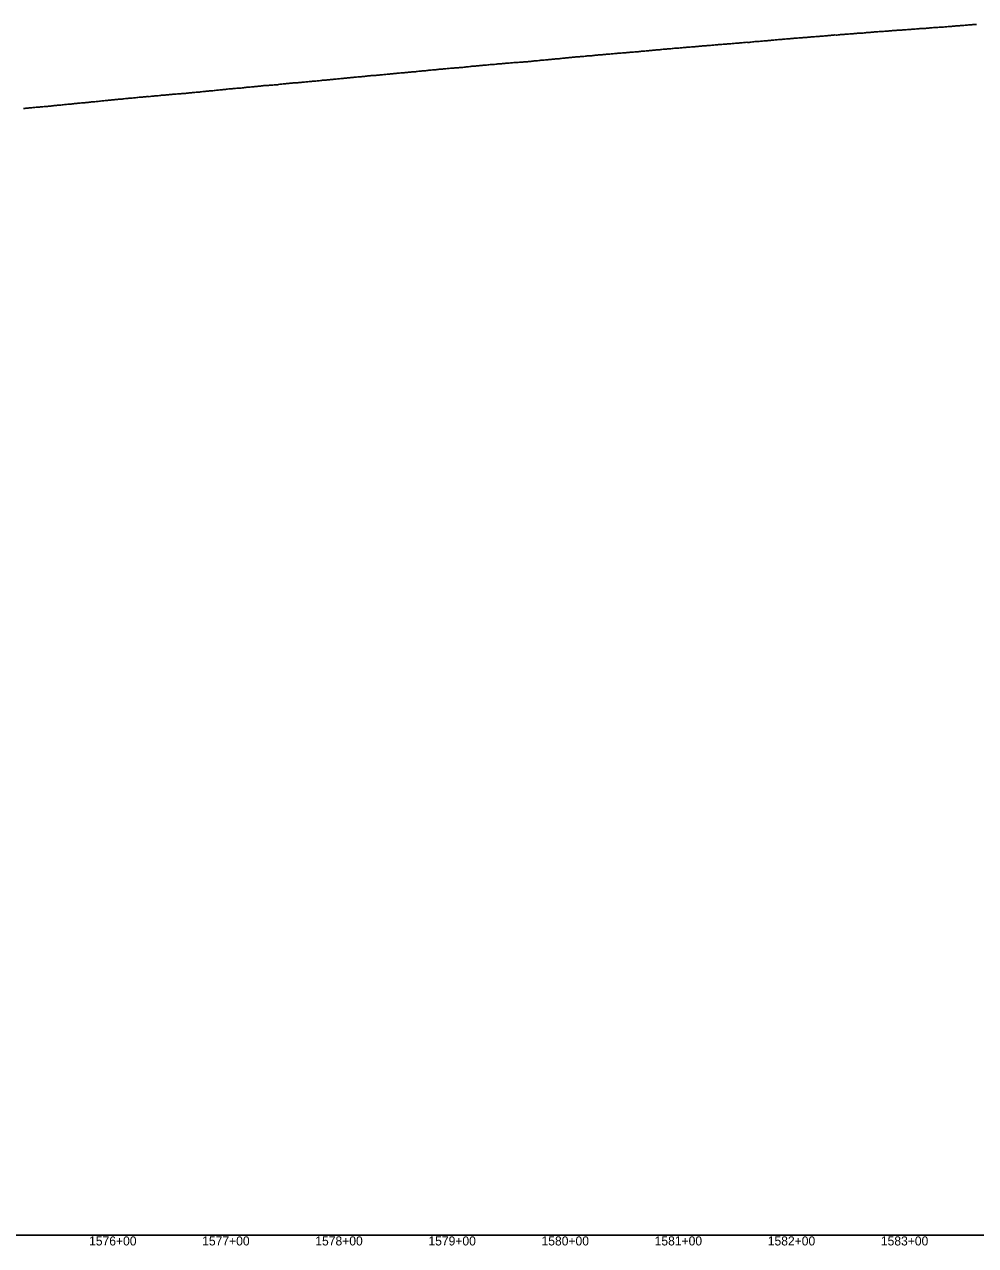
# Model space of a CAD drawing. Extents: x -3793 to 50787, y -1075 to 6138.
# Drawn here: x 44840 to 45681, y 2991 to 4071 of the extents above; entities that cross this region are included whole.
import ezdxf

# ---------------------------------------------------------------- set-up
doc = ezdxf.new("R2010")
doc.units = 0
for name, color, linetype in [('RD_DDB_Profile_EX', 7, 'Continuous'), ('RD_DDB_StaTX', 7, 'Continuous'), ('RD_GPK_Profile_Cell', 7, 'Continuous')]:
    doc.layers.add(name, color=color, linetype=linetype)

msp = doc.modelspace()

# ---------------------------------------------------------------- linework, layer by layer
at = {"layer": 'RD_DDB_Profile_EX'}
for points in [[(45540.090539, 4060.14384), (45541.082434, 4060.24377), (45542.08425, 4060.29436), (45543.085994, 4060.34426), (45544.087808, 4060.543425), (45545.089623, 4060.59368), (45546.081524, 4060.59399), (45547.08334, 4060.693505), (45548.085078, 4060.89301), (45549.086892, 4060.9925), (45550.088707, 4060.99318), (45551.081097, 4061.04422), (45552.082913, 4061.09412), (45553.084725, 4061.193635), (45554.086464, 4061.293525), (45555.088279, 4061.44303), (45556.090093, 4061.54252), (45557.081999, 4061.592445), (45558.083814, 4061.49475), (45559.085548, 4061.545485), (45560.087362, 4061.793745), (45561.089176, 4061.794075), (45562.081092, 4061.8936), (45563.082908, 4062.042635), (45564.084636, 4062.093405), (45565.08645, 4062.142865), (45566.088264, 4062.24231), (45567.080181, 4062.3427), (45568.082002, 4062.392605), (45569.083724, 4062.44297), (45570.08603, 4062.5931), (45571.087844, 4062.69256), (45572.079759, 4062.643375), (45573.081574, 4062.744175), (45574.083299, 4062.94273), (45575.085118, 4062.992175), (45576.086933, 4063.04253), (45577.078853, 4063.09341), (45578.080668, 4063.14332), (45579.082388, 4063.24323), (45580.084202, 4063.29363), (45581.086021, 4063.343555), (45582.077947, 4063.294505), (45583.079763, 4063.542915), (45584.081477, 4063.64231), (45585.083291, 4063.741695), (45586.085106, 4063.791595), (45587.077043, 4063.8426), (45588.07934, 4063.89312), (45589.081056, 4063.99253), (45590.082871, 4064.09193), (45591.084685, 4064.19183), (45592.0865, 4064.24224), (45593.078435, 4064.292195), (45594.080146, 4064.342625), (45595.08196, 4064.491465), (45596.083775, 4064.541365), (45597.085589, 4064.541805), (45598.077525, 4064.6912), (45599.07923, 4064.741655), (45600.08105, 4064.791565), (45601.082865, 4064.84204), (45602.08468, 4064.94195), (45603.076622, 4064.991895), (45604.078321, 4065.09122), (45605.080135, 4065.190535), (45606.081956, 4065.241035), (45607.084259, 4065.291595), (45608.076198, 4065.44041), (45609.0779, 4065.49144), (45610.079715, 4065.54192), (45611.081529, 4065.690665), (45612.08335, 4065.74116), (45613.075294, 4065.841105), (45614.076991, 4065.891005), (45615.078805, 4065.99091), (45616.08062, 4065.991425), (45617.082923, 4066.04252), (45618.074865, 4066.141895), (45619.07657, 4066.24181), (45620.078385, 4066.292315), (45621.080199, 4066.39163), (45622.082014, 4066.442145), (45623.074442, 4066.492665), (45624.076143, 4066.59258), (45625.077964, 4066.69135), (45626.079779, 4066.791255), (45627.081593, 4066.892335), (45628.073538, 4066.89229), (45629.075723, 4066.94277), (45630.077538, 4067.04325), (45631.079358, 4067.14261), (45632.081173, 4067.24195), (45633.073114, 4067.243055), (45634.074813, 4067.29415), (45635.077117, 4067.393975), (45636.078932, 4067.443905), (45637.080746, 4067.44383), (45638.072691, 4067.64267), (45639.074393, 4067.643155), (45640.076207, 4067.69308)], [(45640.076207, 4067.69308), (45641.078511, 4067.794065), (45642.080326, 4067.893445), (45643.08214, 4067.94337), (45644.073972, 4068.09222), (45645.075787, 4068.14269), (45646.077601, 4068.24261), (45647.079905, 4068.29309), (45648.08172, 4068.34301), (45649.073546, 4068.3935), (45650.075366, 4068.492335), (45651.077181, 4068.64169), (45652.078995, 4068.643275), (45653.081299, 4068.64372), (45654.073125, 4068.742095), (45655.074945, 4068.889875), (45656.07676, 4068.94299), (45657.078575, 4068.992905), (45658.080389, 4069.09282), (45659.072705, 4069.144365), (45660.074524, 4069.24378), (45661.076339, 4069.29423), (45662.078154, 4069.393625), (45663.079969, 4069.493015), (45664.071795, 4069.592965), (45665.074104, 4069.593455), (45666.075918, 4069.64388), (45667.077733, 4069.793285), (45668.079548, 4069.843205), (45669.071479, 4069.89368), (45670.073194, 4069.99361), (45671.075498, 4070.09356), (45672.077312, 4070.14398), (45673.079127, 4070.243395), (45674.071055, 4070.242835), (45675.072773, 4070.491195), (45676.074588, 4070.541085), (45677.076891, 4070.543665), (45678.078706, 4070.593585), (45679.070632, 4070.74254), (45680.072352, 4070.792955), (45681.074167, 4070.892355), (45682.075982, 4070.94226)], [(45340.112875, 4043.24257), (45341.115175, 4043.293195), (45342.11699, 4043.2939), (45343.108817, 4043.443435), (45344.111118, 4043.59328), (45345.112933, 4043.643165), (45346.114748, 4043.693435), (45347.116564, 4043.793325), (45348.108876, 4043.993295), (45349.110692, 4044.092815), (45350.112507, 4044.09342), (45351.114322, 4044.143675), (45352.116624, 4044.24397), (45353.108519, 4044.393905), (45354.110266, 4044.444135), (45355.112569, 4044.494455), (45356.114384, 4044.594025), (45357.106274, 4044.74205), (45358.10809, 4044.74286), (45359.110332, 4044.79512), (45360.112147, 4044.944425), (45361.113962, 4045.044605), (45362.105849, 4045.14423), (45363.108145, 4045.24494), (45364.109907, 4045.29509), (45365.111722, 4045.394695), (45366.114026, 4045.54516), (45367.105902, 4045.595085), (45368.107718, 4045.59496), (45369.109483, 4045.695605), (45370.111298, 4045.79523), (45371.113113, 4045.845115), (45372.104994, 4045.89615), (45373.106811, 4046.144655), (45374.108569, 4046.244245), (45375.110874, 4046.24574), (45376.112689, 4046.345375), (45377.104567, 4046.39531), (45378.106383, 4046.44573), (45379.108145, 4046.54535), (45380.109963, 4046.645525), (45381.111778, 4046.74514), (45382.103662, 4046.845075), (45383.105479, 4046.84556), (45384.107235, 4046.995465), (45385.10905, 4047.04537), (45386.110865, 4047.14527), (45387.102755, 4047.2449), (45388.104571, 4047.294145), (45389.106322, 4047.394695), (45390.108137, 4047.494255), (45391.11044, 4047.545485), (45392.102328, 4047.695125), (45393.104144, 4047.795025), (45394.105897, 4047.89492), (45395.107712, 4047.945145), (45396.109527, 4048.044715), (45397.10142, 4048.144325), (45398.10324, 4048.19388), (45399.104987, 4048.34342), (45400.106802, 4048.394355), (45401.108617, 4048.494255), (45402.100516, 4048.594195), (45403.102332, 4048.694095), (45404.104077, 4048.793995), (45405.105892, 4048.942365), (45406.107708, 4049.04263), (45407.100091, 4049.04373), (45408.101908, 4049.19397), (45409.103652, 4049.2935), (45410.105467, 4049.343385), (45411.107286, 4049.44328), (45412.099188, 4049.49472), (45413.101004, 4049.543865), (45414.102743, 4049.79298), (45415.104558, 4049.892865), (45416.106373, 4049.943155), (45417.098285, 4049.94472), (45418.100019, 4049.945465), (45419.101834, 4050.044975), (45420.103649, 4050.194475), (45421.105464, 4050.29396), (45422.097856, 4050.2453), (45423.099597, 4050.54403), (45424.101412, 4050.543935), (45425.103227, 4050.64343), (45426.105042, 4050.693745), (45427.096953, 4050.74411), (45428.098684, 4050.84402), (45429.100499, 4050.944365), (45430.102319, 4050.994285), (45431.104134, 4051.093315), (45432.105949, 4051.144575), (45433.097776, 4051.144985), (45434.099591, 4051.39399), (45435.101407, 4051.39391), (45436.103227, 4051.493355), (45437.105042, 4051.593265), (45438.097354, 4051.69338), (45439.099169, 4051.792835), (45440.100985, 4051.94228)], [(45440.100985, 4051.94228), (45441.1028, 4051.943555), (45442.104527, 4051.943935), (45443.096446, 4051.99436), (45444.098262, 4052.292375), (45445.100077, 4052.29324), (45446.101892, 4052.392175), (45447.103609, 4052.44207), (45448.095534, 4052.49251), (45449.097355, 4052.59293), (45450.09917, 4052.692325), (45451.10147, 4052.743355), (45452.103189, 4052.842785), (45453.095112, 4052.99176), (45454.096927, 4053.042145), (45455.098748, 4053.042545), (45456.101048, 4053.142635), (45457.10277, 4053.29207), (45458.09469, 4053.341535), (45459.096505, 4053.39142), (45460.098321, 4053.49179), (45461.100043, 4053.59169), (45462.092452, 4053.69236), (45463.094268, 4053.842255), (45464.096083, 4053.842605), (45465.097898, 4053.892505), (45466.099619, 4054.040505), (45467.092026, 4054.142165), (45468.093845, 4054.19294), (45469.095661, 4054.24284), (45470.097476, 4054.342285), (45471.0992, 4054.342635), (45472.091604, 4054.49243), (45473.093419, 4054.59146), (45474.095239, 4054.642205), (45475.097054, 4054.69253), (45476.09878, 4054.841975), (45477.090696, 4054.94191), (45478.092997, 4054.992575), (45479.094812, 4055.14246), (45480.096632, 4055.043625), (45481.098361, 4055.04396), (45482.090274, 4055.292605), (45483.092575, 4055.39363), (45484.09439, 4055.443935), (45485.096123, 4055.54343), (45486.097937, 4055.74249), (45487.089847, 4055.743265), (45488.091663, 4055.79359), (45489.093964, 4055.893755), (45490.09578, 4055.943655), (45491.097514, 4056.043555), (45492.089421, 4056.0939), (45493.091237, 4056.193805), (45494.093535, 4056.294355), (45495.09535, 4056.39426), (45496.097088, 4056.44494), (45497.088992, 4056.5445), (45498.090807, 4056.59481), (45499.09311, 4056.695295), (45500.094925, 4056.79521), (45501.096665, 4056.944375), (45502.088566, 4057.043945), (45503.090381, 4057.094225), (45504.092196, 4057.19413), (45505.0945, 4057.29433), (45506.086326, 4057.39463), (45507.088141, 4057.49417), (45508.089956, 4057.642955), (45509.091767, 4057.69283), (45510.094072, 4057.694555), (45511.085967, 4057.84381), (45512.087713, 4057.894745), (45513.089528, 4057.945005), (45514.091343, 4058.09455), (45515.093158, 4058.193715), (45516.08554, 4058.244395), (45517.087289, 4058.34395), (45518.089103, 4058.39315), (45519.090918, 4058.445115), (45520.092733, 4058.495025), (45521.085113, 4058.644955), (45522.086865, 4058.74453), (45523.088679, 4058.79475), (45524.090491, 4058.89431), (45525.092305, 4058.9942), (45526.084683, 4059.04518), (45527.086438, 4059.045695), (45528.088252, 4059.14592), (45529.090067, 4059.245835), (45530.091881, 4059.345095), (45531.083774, 4059.44504), (45532.086073, 4059.4956), (45533.087829, 4059.595205), (45534.089643, 4059.64541), (45535.091458, 4059.695625), (45536.083347, 4059.84494), (45537.085163, 4059.94419), (45538.08691, 4059.99407), (45539.088724, 4060.04429), (45540.090539, 4060.14384)], [(45240.13219, 4034.19104), (45241.124145, 4034.33906), (45242.125961, 4034.2909), (45243.127776, 4034.490155), (45244.129592, 4034.54006), (45245.131764, 4034.689985), (45246.123722, 4034.789935), (45247.125537, 4034.88729), (45248.127353, 4034.93973), (45249.129169, 4034.98963), (45250.130854, 4035.08953), (45251.122812, 4035.288155), (45252.124634, 4035.387385), (45253.12645, 4035.388605), (45254.128266, 4035.489175), (45255.130434, 4035.53976), (45256.122388, 4035.6397), (45257.124204, 4035.7396), (45258.126026, 4035.83885), (45259.127842, 4035.98742), (45260.129525, 4036.039305), (45261.121485, 4036.04059), (45262.123301, 4036.089825), (45263.125117, 4036.237675), (45264.126801, 4036.438955), (45265.129104, 4036.440845), (45266.121062, 4036.589475), (45267.122877, 4036.63871), (45268.124693, 4036.639945), (45269.126374, 4036.78782), (45270.128195, 4036.83908), (45271.120159, 4036.98765), (45272.121974, 4037.037535), (45273.12379, 4037.137425), (45274.125465, 4037.18731), (45275.127768, 4037.238635), (45276.119735, 4037.28858), (45277.121551, 4037.38983), (45278.123367, 4037.441105), (45279.125045, 4037.491025), (45280.126859, 4037.54094), (45281.128674, 4037.54156), (45282.120648, 4037.7887), (45283.122464, 4037.937885), (45284.124137, 4037.98706), (45285.125951, 4037.990575), (45286.128253, 4038.041735), (45287.120218, 4038.191), (45288.122041, 4038.290925), (45289.123716, 4038.391545), (45290.125531, 4038.48863), (45291.127345, 4038.63566), (45292.119795, 4038.68915), (45293.12161, 4038.838365), (45294.123295, 4038.83965), (45295.12511, 4038.94025), (45296.117555, 4039.040795), (45297.119371, 4039.188055), (45298.121053, 4039.2366), (45299.122868, 4039.29053), (45300.125177, 4039.34169), (45301.117132, 4039.540355), (45302.118948, 4039.59091), (45303.121121, 4039.64142), (45304.122936, 4039.790095), (45305.12475, 4039.84062), (45306.116708, 4039.939945), (45307.119004, 4040.13875), (45308.120701, 4040.18923), (45309.122515, 4040.28972), (45310.114463, 4040.389655), (45311.11676, 4040.44085), (45312.118581, 4040.59018), (45313.12028, 4040.640655), (45314.122095, 4040.790555), (45315.114521, 4040.743385), (45316.116336, 4040.99108), (45317.118152, 4041.090415), (45318.12035, 4041.19052), (45319.122164, 4041.29094), (45320.114097, 4041.44034), (45321.115913, 4041.49077), (45322.118211, 4041.541895), (45323.119924, 4041.641795), (45324.121739, 4041.741175), (45325.113669, 4041.839545), (45326.115967, 4041.890765), (45327.117783, 4042.04163), (45328.119499, 4042.190525), (45329.111909, 4042.240815), (45330.113724, 4042.34162), (45331.11554, 4042.39103), (45332.117356, 4042.492345), (45333.119567, 4042.542935), (45334.111482, 4042.59332), (45335.113297, 4042.643225), (45336.115113, 4042.79313), (45337.117413, 4042.94284), (45338.119143, 4043.042735), (45339.111059, 4043.092675), (45340.112875, 4043.24257)], [(45140.139571, 4024.94752), (45141.141357, 4024.99756), (45142.143174, 4025.197305), (45143.144989, 4025.24736), (45144.146804, 4025.347085), (45145.138666, 4025.497025), (45146.140446, 4025.596735), (45147.142261, 4025.64643), (45148.144076, 4025.696505), (45149.145891, 4025.79639), (45150.137759, 4025.796525), (45151.139533, 4025.84663), (45152.141348, 4026.09653), (45153.143164, 4026.09687), (45154.144979, 4026.146555), (45155.136852, 4026.246265), (45156.138621, 4026.445685), (45157.140436, 4026.49606), (45158.142251, 4026.54596), (45159.144066, 4026.695855), (45160.135945, 4026.795535), (45161.137708, 4026.895425), (45162.139523, 4026.94532), (45163.141338, 4026.99521), (45164.143154, 4027.1451), (45165.135041, 4027.24475), (45166.136798, 4027.294935), (45167.138614, 4027.394825), (45168.140429, 4027.49472), (45169.142244, 4027.59461), (45170.134135, 4027.744225), (45171.135886, 4027.793785), (45172.137701, 4027.89333), (45173.139517, 4027.99354), (45174.141332, 4027.99377), (45175.133228, 4028.09405), (45176.134977, 4028.19395), (45177.136793, 4028.34348), (45178.138608, 4028.4441), (45179.140423, 4028.494375), (45180.132326, 4028.59394), (45181.134065, 4028.743455), (45182.135881, 4028.793735), (45183.1377, 4028.89324), (45184.139515, 4029.04273), (45185.131423, 4029.092665), (45186.133157, 4029.142965), (45187.134973, 4029.242855), (45188.136788, 4029.44232), (45189.138604, 4029.542205), (45190.130522, 4029.592145), (45191.13225, 4029.642475), (45192.134065, 4029.79192), (45193.135881, 4029.891805), (45194.137212, 4029.84142), (45195.129141, 4029.84339), (45196.130855, 4030.19073), (45197.132675, 4030.241145), (45198.134491, 4030.34104), (45199.136306, 4030.39093), (45200.128133, 4030.541405), (45201.129949, 4030.69076), (45202.131764, 4030.741205), (45203.13358, 4030.8411), (45204.135401, 4030.89157), (45205.127228, 4030.942645), (45206.129043, 4031.09199), (45207.130859, 4031.290745), (45208.132675, 4031.390645), (45209.13449, 4031.441135), (45210.126317, 4031.49108), (45211.128139, 4031.590995), (45212.129954, 4031.6409), (45213.13177, 4031.740805), (45214.134067, 4031.84135), (45215.135767, 4031.941255), (45216.12771, 4032.0412), (45217.129526, 4032.141105), (45218.131347, 4032.14162), (45219.133163, 4032.29032), (45220.134856, 4032.39022), (45221.126805, 4032.44139), (45222.128621, 4032.49192), (45223.130437, 4032.59121), (45224.132734, 4032.64054), (45225.134436, 4032.741645), (45226.126382, 4032.93979), (45227.128198, 4032.940895), (45228.130014, 4032.942025), (45229.131829, 4033.190085), (45230.13352, 4033.24061), (45231.125472, 4033.339925), (45232.127294, 4033.44047), (45233.12911, 4033.441015), (45234.131406, 4033.592135), (45235.1331, 4033.790215), (45236.125049, 4033.890155), (45237.126865, 4033.940675), (45238.12868, 4033.99058), (45239.130502, 4034.090495), (45240.13219, 4034.19104)], [(45040.160914, 4015.54717), (45041.162729, 4015.59725), (45042.164509, 4015.74678), (45043.166323, 4015.846865), (45044.158188, 4015.946805), (45045.159516, 4016.04576), (45046.161331, 4016.146165), (45047.163097, 4016.295285), (45048.164911, 4016.29517), (45049.156305, 4016.39464), (45050.15812, 4016.54421), (45051.15987, 4016.54541), (45052.161688, 4016.79399), (45053.163502, 4016.843535), (45054.164823, 4016.94337), (45055.156728, 4016.944095), (45056.158463, 4017.044), (45057.160282, 4017.1931), (45058.162589, 4017.292985), (45059.164403, 4017.34324), (45060.156305, 4017.343935), (45061.158047, 4017.49307), (45062.159862, 4017.592955), (45063.162169, 4017.644325), (45064.154066, 4017.644985), (45065.155882, 4017.844165), (45066.157627, 4017.9937), (45067.159935, 4018.09499), (45068.161749, 4018.244555), (45069.153644, 4018.2945), (45070.155459, 4018.394395), (45071.157207, 4018.4943), (45072.159515, 4018.59489), (45073.161329, 4018.645115), (45074.153221, 4018.74473), (45075.155037, 4018.84429), (45076.157281, 4018.944925), (45077.159095, 4019.04451), (45078.160909, 4019.144395), (45079.152798, 4019.19433), (45080.154617, 4019.295185), (45081.156861, 4019.296305), (45082.158675, 4019.395935), (45083.15056, 4019.49559), (45084.152375, 4019.645495), (45085.154627, 4019.696315), (45086.156441, 4019.746495), (45087.158255, 4019.846135), (45088.150137, 4019.995805), (45089.151953, 4020.09571), (45090.154207, 4020.196265), (45091.156021, 4020.246425), (45092.157835, 4020.396075), (45093.149714, 4020.44602), (45094.152016, 4020.54635), (45095.153784, 4020.646715), (45096.155599, 4020.746385), (45097.147476, 4020.846335), (45098.149292, 4020.89649), (45099.151593, 4020.99722), (45100.153365, 4021.04736), (45101.155179, 4021.09751), (45102.147051, 4021.29701), (45103.149353, 4021.397295), (45104.151169, 4021.547005), (45105.152943, 4021.547325), (45106.154757, 4021.547665), (45107.146626, 4021.69741), (45108.148929, 4021.94732), (45109.150744, 4021.997405), (45110.152521, 4021.9977), (45111.154336, 4022.14723), (45112.146202, 4022.14758), (45113.148505, 4022.198025), (45114.15032, 4022.44761), (45115.1521, 4022.49734), (45116.143962, 4022.596745), (45117.146266, 4022.69799), (45118.148081, 4022.7479), (45119.149897, 4022.897495), (45120.151681, 4022.997395), (45121.14354, 4022.998005), (45122.145844, 4023.14845), (45123.147659, 4023.347965), (45124.149474, 4023.39787), (45125.15126, 4023.497775), (45126.143605, 4023.69805), (45127.145421, 4023.74805), (45128.147236, 4023.84794), (45129.149051, 4023.89796), (45130.150866, 4023.898125), (45131.143183, 4023.998685), (45132.144998, 4024.198195), (45133.146813, 4024.24808), (45134.148628, 4024.348075), (45135.140478, 4024.49778), (45136.14227, 4024.54803), (45137.144085, 4024.598055), (45138.1459, 4024.697825), (45139.147715, 4024.847725), (45140.139571, 4024.94752)], [(44941.789976, 4006.48781), (44942.791618, 4006.53862), (44943.793403, 4006.63801), (44944.795188, 4006.737415), (44945.787135, 4006.838175), (44946.788919, 4006.938275), (44947.790566, 4007.038375), (44948.792351, 4007.1378), (44949.794825, 4007.13789), (44950.786776, 4007.040785), (44951.788559, 4007.338755), (44952.790204, 4007.389545), (44953.791989, 4007.488945), (44954.793774, 4007.588355), (44955.785719, 4007.63978), (44956.787502, 4007.789195), (44957.789153, 4007.88862), (44958.790938, 4007.89071), (44959.792722, 4008.03948), (44960.784662, 4008.188225), (44961.787143, 4008.288295), (44962.78879, 4008.33908), (44963.790575, 4008.389175), (44964.79236, 4008.43994), (44965.784302, 4008.539325), (44966.786086, 4008.68942), (44967.787739, 4008.739515), (44968.789524, 4008.83961), (44969.791309, 4008.93971), (44970.783246, 4009.039125), (44971.78503, 4009.13859), (44972.786688, 4009.189325), (44973.789162, 4009.23874), (44974.781103, 4009.38814), (44975.782877, 4009.489565), (44976.784661, 4009.590305), (44977.786317, 4009.591035), (44978.788103, 4009.64112), (44979.780038, 4009.888645), (44980.781822, 4009.89), (44981.783606, 4009.940715), (44982.785267, 4009.990805), (44983.787052, 4010.08968), (44984.781229, 4010.189695), (44985.179326, 4010.241205), (44986.181023, 4010.29191), (44987.181432, 4010.34309), (44988.183128, 4010.542025), (44989.184825, 4010.59267), (44990.176583, 4010.692155), (44991.17828, 4010.79224), (44992.178686, 4010.89238), (44993.180382, 4010.992975), (44994.182079, 4011.093555), (44995.173837, 4011.143105), (44996.17424, 4011.194205), (44997.175936, 4011.44296), (44998.177632, 4011.543055), (44999.179329, 4011.64315), (45000.181025, 4011.742825), (45001.171487, 4011.79471), (45002.173173, 4011.894425), (45003.17487, 4012.04415), (45004.176566, 4012.095325), (45005.178262, 4012.19505), (45006.168722, 4012.245665), (45007.170418, 4012.34575), (45008.172114, 4012.445835), (45009.173811, 4012.645625), (45010.175507, 4012.74543), (45011.175902, 4012.79618), (45012.167666, 4012.79694), (45013.169362, 4012.99633), (45014.171058, 4013.145975), (45015.172754, 4013.196305), (45016.173111, 4013.24727), (45017.164902, 4013.347325), (45018.166602, 4013.44742), (45019.168298, 4013.547515), (45020.168685, 4013.747945), (45021.17036, 4013.84816), (45022.162137, 4013.84842), (45023.163835, 4013.998425), (45024.16553, 4014.09861), (45025.165913, 4014.19933), (45026.167601, 4014.349365), (45027.169298, 4014.399535), (45028.161061, 4014.49959), (45029.162756, 4014.599675), (45029.543226, 4014.619015), (45030.16372, 4014.6495), (45031.165535, 4014.649475), (45032.167341, 4014.699475), (45033.159176, 4014.99924), (45034.160991, 4014.999245), (45035.162315, 4015.04875), (45036.164131, 4015.19845), (45037.165923, 4015.348015), (45038.167737, 4015.39803), (45039.159588, 4015.44797), (45040.160914, 4015.54717)], [(44839.815455, 3996.590725), (44840.817935, 3996.69017), (44841.819719, 3996.790875)], [(44841.819719, 3996.790875), (44842.811528, 3996.89032), (44843.813312, 3996.991015), (44844.815096, 3997.04229), (44845.817576, 3997.04184), (44846.809393, 3997.09188), (44847.811177, 3997.3401), (44848.812961, 3997.439585), (44849.815441, 3997.53964), (44850.817225, 3997.639735), (44851.809033, 3997.68979), (44852.810817, 3997.691155), (44853.812602, 3997.84061), (44854.815081, 3997.98943), (44855.80703, 3998.039475), (44856.808682, 3998.140225), (44857.810467, 3998.240315), (44858.812251, 3998.389765), (44859.814729, 3998.39056), (44860.806538, 3998.24329), (44861.808322, 3998.688695), (44862.810106, 3998.740115), (44863.81189, 3998.79086), (44864.814378, 3998.841055), (44865.806187, 3998.98973), (44866.807971, 3999.13982), (44867.809755, 3999.23991), (44868.812233, 3999.28939), (44869.804182, 3999.38874), (44870.805826, 3999.488135), (44871.80761, 3999.58893), (44872.809394, 3999.5904), (44873.811882, 3999.739185), (44874.80369, 3999.88852), (44875.805475, 3999.988615), (44876.807259, 4000.08871), (44877.809043, 4000.18881), (44878.81152, 4000.288985), (44879.803329, 4000.43831), (44880.805113, 4000.439855), (44881.806897, 4000.53922), (44882.809374, 4000.68795), (44883.801193, 4000.83649), (44884.802977, 4000.88809), (44885.804762, 4000.939665), (44886.806546, 4001.139015), (44887.809022, 4001.188495), (44888.800831, 4001.287785), (44889.802615, 4001.38788), (44890.8044, 4001.48873), (44891.806184, 4001.58882), (44892.80867, 4001.68829), (44893.800479, 4001.68912), (44894.802263, 4001.789205), (44895.804048, 4001.889285), (44896.805832, 4001.94013), (44897.798332, 4002.03965), (44898.800116, 4002.238145), (44899.801901, 4002.338235), (44900.803685, 4002.53677), (44901.805481, 4002.58918), (44902.797278, 4002.590005), (44903.799753, 4002.688755), (44904.801538, 4002.78884), (44905.803322, 4002.88892), (44906.805107, 4003.03822), (44907.796916, 4003.089055), (44908.7987, 4003.238365), (44909.800485, 4003.337685), (44910.802269, 4003.438545), (44911.804054, 4003.587875), (44912.795863, 4003.63944), (44913.797647, 4003.788025), (44914.800122, 4003.93669), (44915.801906, 4003.98757), (44916.79387, 4004.087625), (44917.7955, 4004.13849), (44918.797285, 4004.1401), (44919.799069, 4004.28867), (44920.800854, 4004.43801), (44921.792812, 4004.58732), (44922.794447, 4004.63668), (44923.796232, 4004.73679), (44924.798017, 4004.837625), (44925.799801, 4004.88845), (44926.792451, 4004.938615), (44927.794085, 4005.038705), (44928.795869, 4005.23805), (44929.797654, 4005.338145), (44930.799439, 4005.33971), (44931.791394, 4005.488295), (44932.793033, 4005.58839), (44933.794817, 4005.639205), (44934.796602, 4005.74001), (44935.798387, 4005.790095), (44936.790336, 4005.88944), (44937.79198, 4005.98813), (44938.794455, 4006.086815), (44939.796239, 4006.189825), (44940.798024, 4006.43775), (44941.789976, 4006.48781)]]:
    msp.add_lwpolyline(points, dxfattribs=at)
at = {"layer": 'RD_GPK_Profile_Cell'}
msp.add_line((1000, 3000), (46549.603806, 3000), dxfattribs=at)

# ---------------------------------------------------------------- texts
at = {"layer": 'RD_DDB_StaTX'}
for s, p in [('1576+00', (44897.651676, 2991)), ('1577+00', (44997.651676, 2991)), ('1578+00', (45097.651676, 2991)), ('1579+00', (45197.651676, 2991)), ('1580+00', (45297.651676, 2991)), ('1581+00', (45397.651676, 2991)), ('1582+00', (45497.651676, 2991)), ('1583+00', (45597.651676, 2991))]:
    msp.add_text(s, height=8, dxfattribs=at).set_placement(p)

doc.saveas('drawing.dxf')
